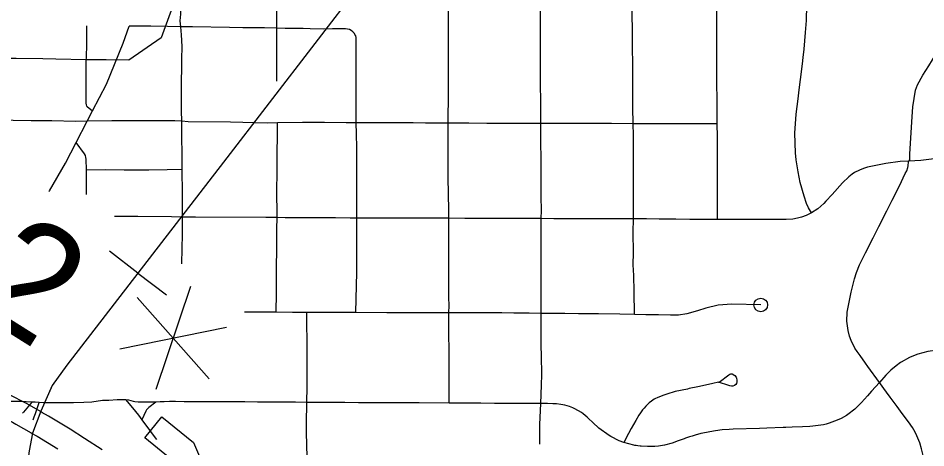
# Model space of a CAD drawing. Extents: x -19 to 366, y -4 to 359.
# Drawn here: x 154.808 to 155.44, y 194.052 to 194.351 of the extents above; entities that cross this region are included whole.
import ezdxf

# ---------------------------------------------------------------- set-up
doc = ezdxf.new("R2010")
doc.units = 0
for name, color, linetype in [('Level 10', 7, 'Continuous'), ('Level 19', 7, 'Continuous'), ('Level 33', 7, 'Continuous'), ('Level 40', 7, 'Continuous'), ('Level 42', 7, 'Continuous'), ('Level 48', 7, 'Continuous'), ('Level 60', 7, 'Continuous')]:
    doc.layers.add(name, color=color, linetype=linetype)

msp = doc.modelspace()

# ---------------------------------------------------------------- linework, layer by layer
at = {"layer": 'Level 10'}
msp.add_line((154.90722, 194.33734), (154.8847, 194.3218), dxfattribs=at)
for points in [[(154.92869, 194.39037), (154.92562, 194.38452), (154.91353, 194.35456), (154.90722, 194.33734)], [(154.85488, 194.322), (154.83388, 194.32239), (154.82484, 194.32265), (154.80611, 194.32286), (154.78908, 194.32288)], [(154.8847, 194.3218), (154.86886, 194.32199), (154.85848, 194.32193), (154.85488, 194.322)]]:
    msp.add_lwpolyline(points, dxfattribs=at)
at = {"layer": 'Level 19'}
msp.add_line((154.82407, 194.0763), (154.82475, 194.07593), dxfattribs=at)
for points in [[(154.82475, 194.07593), (154.81387, 194.08217), (154.81102, 194.08371), (154.79674, 194.091), (154.78833, 194.09456)], [(154.78205, 194.07974), (154.78993, 194.0764), (154.80354, 194.06945), (154.80604, 194.06811), (154.81673, 194.06197)], [(154.86619, 194.05022), (154.85372, 194.05817), (154.84389, 194.06462), (154.82878, 194.07377), (154.82407, 194.0763)], [(154.81644, 194.06213), (154.82079, 194.05979), (154.83531, 194.051)]]:
    msp.add_lwpolyline(points, dxfattribs=at)
at = {"layer": 'Level 33'}
for points in [[(154.92086, 194.34497), (154.92041, 194.349), (154.92082, 194.35364), (154.9218, 194.37212), (154.92191, 194.38505), (154.92185, 194.39119), (154.92128, 194.40078)], [(154.98782, 194.34396), (154.98784, 194.35053), (154.98786, 194.37031), (154.98781, 194.39913)], [(155.1072, 194.27783), (155.10724, 194.28457), (155.10742, 194.29259), (155.10741, 194.30901), (155.10737, 194.32299), (155.10738, 194.33996), (155.10734, 194.35245), (155.10728, 194.36388), (155.1074, 194.39781)], [(155.17175, 194.27761), (155.17166, 194.29012), (155.17154, 194.30766), (155.1715, 194.31454), (155.17152, 194.33101), (155.17154, 194.35023), (155.17155, 194.35405), (155.17153, 194.36811), (155.17154, 194.37886), (155.17159, 194.39761)], [(155.23608, 194.27743), (155.23571, 194.28884), (155.2357, 194.30436), (155.2357, 194.31861), (155.23564, 194.33072), (155.23555, 194.34024), (155.23544, 194.35584), (155.23541, 194.36553), (155.23537, 194.37472), (155.23529, 194.3972)], [(155.29463, 194.27729), (155.29458, 194.28694), (155.29444, 194.31289), (155.29439, 194.33029), (155.29438, 194.34749), (155.29436, 194.37011), (155.2943, 194.38093), (155.29441, 194.39707)], [(155.36024, 194.21525), (155.35827, 194.21875), (155.35683, 194.22178), (155.35518, 194.22684), (155.35246, 194.23647), (155.35095, 194.24396), (155.34971, 194.25228), (155.34914, 194.25706), (155.34868, 194.27077), (155.34963, 194.28418), (155.35088, 194.29468), (155.35173, 194.30114), (155.3527, 194.30833), (155.35406, 194.31911), (155.35456, 194.32349), (155.35517, 194.3294), (155.3562, 194.34089), (155.35672, 194.34944), (155.35701, 194.35968), (155.357, 194.38149), (155.357, 194.38769), (155.35696, 194.39691)], [(154.85531, 194.34567), (154.85509, 194.33096), (154.85473, 194.31988), (154.85479, 194.31312), (154.85483, 194.30783), (154.85464, 194.29988), (154.85471, 194.29429), (154.85467, 194.29168), (154.85497, 194.29048), (154.8553, 194.28973), (154.85576, 194.28931), (154.85943, 194.28643)], [(154.85943, 194.28643), (154.86903, 194.30488), (154.88063, 194.33358), (154.88499, 194.34547)], [(154.92086, 194.34497), (154.91167, 194.34514), (154.89994, 194.3453), (154.88499, 194.34547)], [(154.92153, 194.27909), (154.92127, 194.28636), (154.92133, 194.3009), (154.92163, 194.32248), (154.92184, 194.3312), (154.92148, 194.33926), (154.92086, 194.34497)], [(154.95489, 194.34439), (154.92909, 194.34482), (154.92086, 194.34497)], [(154.98782, 194.34396), (154.97912, 194.3443), (154.96416, 194.34424), (154.95489, 194.34439)], [(154.98784, 194.307), (154.98783, 194.33648), (154.98782, 194.34396)], [(155.04064, 194.34155), (155.03967, 194.3423), (155.03837, 194.34305), (155.03566, 194.34348), (155.02658, 194.34349), (155.02024, 194.34339), (155.01104, 194.3436), (155.00619, 194.34367), (155.00372, 194.34372), (154.99363, 194.34373), (154.98782, 194.34396)], [(155.04315, 194.2781), (155.04295, 194.28578), (155.04297, 194.29678), (155.04299, 194.30876), (155.04303, 194.32507), (155.04308, 194.33516), (155.04301, 194.3374), (155.04277, 194.33855), (155.04224, 194.33955), (155.04191, 194.34032), (155.0413, 194.34087), (155.04064, 194.34155)], [(155.4282, 194.25141), (155.42869, 194.25227), (155.42876, 194.25635), (155.42919, 194.26357), (155.43022, 194.27882), (155.43086, 194.28908), (155.43283, 194.30072), (155.43419, 194.30445), (155.43792, 194.31134), (155.44196, 194.31777), (155.44456, 194.32185), (155.45002, 194.33043), (155.45181, 194.33308)], [(154.85562, 194.27912), (154.85943, 194.28643)], [(154.85562, 194.27912), (154.8475, 194.27901), (154.83114, 194.27945), (154.81655, 194.27951), (154.80406, 194.27977), (154.79555, 194.27997), (154.78914, 194.27983)], [(154.84801, 194.26445), (154.85562, 194.27912)], [(154.92153, 194.27909), (154.91669, 194.27939), (154.90575, 194.27936), (154.87295, 194.27936), (154.85562, 194.27912)], [(154.92193, 194.24586), (154.9219, 194.25022), (154.92172, 194.27426), (154.92153, 194.27909)], [(154.98835, 194.27796), (154.98104, 194.27779), (154.95556, 194.27851), (154.92602, 194.2788), (154.92153, 194.27909)], [(154.98793, 194.24462), (154.98797, 194.24805), (154.98835, 194.27796)], [(155.04315, 194.2781), (155.03621, 194.27813), (155.02101, 194.27822), (155.01895, 194.27823), (155.00814, 194.27834), (155.0057, 194.27836), (154.98835, 194.27796)], [(155.04355, 194.24494), (155.04362, 194.25226), (155.04351, 194.26057), (155.04336, 194.27034), (155.04315, 194.2781)], [(155.1072, 194.27783), (155.0977, 194.2779), (155.09129, 194.27788), (155.08273, 194.27794), (155.06983, 194.278), (155.04315, 194.2781)], [(155.10758, 194.21151), (155.10754, 194.21754), (155.10736, 194.22824), (155.10712, 194.24012), (155.1071, 194.25202), (155.10712, 194.25993), (155.10716, 194.26831), (155.1072, 194.27783)], [(155.13963, 194.27767), (155.13409, 194.27769), (155.12149, 194.27772), (155.1072, 194.27783)], [(155.17175, 194.27761), (155.15948, 194.27761), (155.15155, 194.27763), (155.13963, 194.27767)], [(155.17198, 194.21132), (155.17207, 194.21689), (155.17206, 194.22668), (155.17202, 194.23831), (155.17189, 194.24997), (155.17183, 194.26763), (155.17175, 194.27761)], [(155.20384, 194.27753), (155.19993, 194.27754), (155.18103, 194.2776), (155.17175, 194.27761)], [(155.23608, 194.27743), (155.22101, 194.27749), (155.21339, 194.27751), (155.20384, 194.27753)], [(155.23617, 194.21107), (155.23626, 194.22248), (155.23624, 194.23873), (155.2363, 194.24852), (155.2363, 194.25966), (155.23634, 194.2694), (155.23608, 194.27743)], [(155.26564, 194.27732), (155.25789, 194.27734), (155.25012, 194.27738), (155.23608, 194.27743)], [(155.29463, 194.27729), (155.2767, 194.27729), (155.26564, 194.27732)], [(155.2948, 194.21074), (155.29483, 194.23824), (155.29474, 194.25236), (155.29468, 194.2684), (155.29463, 194.27729)], [(154.82929, 194.23024), (154.82952, 194.23068), (154.84046, 194.24994), (154.84801, 194.26445)], [(154.85511, 194.24531), (154.85496, 194.25279), (154.85483, 194.25391), (154.85439, 194.25529), (154.85371, 194.25651), (154.84801, 194.26445)], [(155.45573, 194.25407), (155.44811, 194.25323), (155.44582, 194.25297), (155.43654, 194.25191), (155.4282, 194.25141)], [(154.85511, 194.24531), (154.86845, 194.24543), (154.88145, 194.24534), (154.89853, 194.24529), (154.9115, 194.24555), (154.92193, 194.24586)], [(154.92201, 194.21239), (154.922, 194.21759), (154.92209, 194.22863), (154.92193, 194.24586)], [(155.4282, 194.25141), (155.42208, 194.25104), (155.41203, 194.2497), (155.40515, 194.24837), (155.39925, 194.24706), (155.39652, 194.24622), (155.39362, 194.24516), (155.39026, 194.24333), (155.3885, 194.2422), (155.38621, 194.2404), (155.38195, 194.2362), (155.37461, 194.22818), (155.37032, 194.2235), (155.36876, 194.22181), (155.36463, 194.21806), (155.36024, 194.21525)], [(155.40759, 194.09723), (155.39956, 194.10827), (155.39788, 194.11063), (155.3941, 194.11589), (155.39207, 194.11874), (155.39058, 194.12108), (155.38993, 194.12233), (155.38817, 194.12578), (155.38793, 194.12644), (155.3868, 194.12938), (155.38571, 194.13344), (155.38486, 194.13983), (155.38509, 194.14623), (155.38792, 194.16), (155.39022, 194.16939), (155.39154, 194.17367), (155.3937, 194.17907), (155.39786, 194.18742), (155.40325, 194.19797), (155.40727, 194.20592), (155.41273, 194.21669), (155.41658, 194.22425), (155.42149, 194.23418), (155.42564, 194.24275), (155.4267, 194.24461), (155.42748, 194.24688), (155.42773, 194.24799), (155.42774, 194.25076), (155.4282, 194.25141)], [(154.85524, 194.228), (154.85523, 194.23831), (154.85511, 194.24531)], [(154.98805, 194.21199), (154.9881, 194.21454), (154.98779, 194.22966), (154.98793, 194.24462)], [(155.04346, 194.21172), (155.04343, 194.21822), (155.04342, 194.2266), (155.04346, 194.23635), (155.04353, 194.24243), (155.04355, 194.24494)], [(155.36024, 194.21525), (155.35651, 194.21348), (155.35339, 194.21226), (155.3505, 194.21153), (155.34718, 194.211), (155.34261, 194.21076), (155.32883, 194.21069), (155.31855, 194.2107), (155.30501, 194.21069), (155.2948, 194.21074)], [(154.92201, 194.21239), (154.9145, 194.21247), (154.89105, 194.21275), (154.87469, 194.2129)], [(154.92171, 194.17976), (154.92173, 194.17998), (154.92201, 194.20051), (154.92201, 194.21239)], [(154.98805, 194.21199), (154.98012, 194.21207), (154.93104, 194.21231), (154.92201, 194.21239)], [(154.98766, 194.17929), (154.98773, 194.18798), (154.98787, 194.20403), (154.98805, 194.21199)], [(155.04346, 194.21172), (155.03882, 194.21173), (155.02856, 194.21176), (155.01648, 194.21184), (155.01013, 194.21186), (154.99367, 194.21193), (154.98805, 194.21199)], [(155.04348, 194.17951), (155.04349, 194.19026), (155.04349, 194.19865), (155.04346, 194.21172)], [(155.10758, 194.21151), (155.09699, 194.21156), (155.0886, 194.21157), (155.07555, 194.2116), (155.06627, 194.21163), (155.05416, 194.21169), (155.04346, 194.21172)], [(155.10759, 194.17877), (155.10759, 194.18807), (155.10762, 194.19592), (155.10763, 194.2043), (155.10758, 194.21151)], [(155.13955, 194.21144), (155.13837, 194.21144), (155.12764, 194.21146), (155.11883, 194.21146), (155.10758, 194.21151)], [(155.17198, 194.21132), (155.15933, 194.2114), (155.14813, 194.21142), (155.13955, 194.21144)], [(155.17189, 194.17871), (155.17189, 194.18333), (155.17188, 194.19499), (155.17189, 194.20571), (155.17198, 194.21132)], [(155.20403, 194.21118), (155.19093, 194.21121), (155.18072, 194.21127), (155.17198, 194.21132)], [(155.23617, 194.21107), (155.22812, 194.21108), (155.22068, 194.21111), (155.21184, 194.21116), (155.20403, 194.21118)], [(155.2361, 194.17944), (155.23635, 194.18748), (155.23609, 194.20188), (155.23617, 194.21107)], [(155.26569, 194.21086), (155.25417, 194.21096), (155.24538, 194.21107), (155.23617, 194.21107)], [(155.2948, 194.21074), (155.28096, 194.2108), (155.27542, 194.21078), (155.26569, 194.21086)], [(154.98738, 194.14605), (154.98762, 194.15936), (154.98763, 194.17458), (154.98766, 194.17929)], [(155.04287, 194.14586), (155.04348, 194.17399), (155.04348, 194.17951)], [(155.1077, 194.14564), (155.10774, 194.15078), (155.10771, 194.15633), (155.10764, 194.16422), (155.10759, 194.17877)], [(155.17197, 194.14526), (155.17195, 194.15306), (155.17189, 194.16842), (155.17189, 194.17871)], [(155.23705, 194.14455), (155.23664, 194.16061), (155.23642, 194.17176), (155.23611, 194.17916), (155.2361, 194.17944)], [(155.32493, 194.15116), (155.30466, 194.15176), (155.29528, 194.15092), (155.28672, 194.1489), (155.28088, 194.14707), (155.27337, 194.14498), (155.26761, 194.14414), (155.26197, 194.14413), (155.25368, 194.14427), (155.24484, 194.14438), (155.23705, 194.14455)], [(154.98738, 194.14605), (154.97709, 194.14609), (154.96532, 194.14616)], [(155.00874, 194.146), (154.99865, 194.14601), (154.98738, 194.14605)], [(155.00877, 194.08326), (155.00904, 194.0941), (155.00897, 194.1036), (155.00895, 194.1073), (155.00899, 194.11476), (155.00898, 194.11807), (155.00874, 194.146)], [(155.04287, 194.14586), (155.02307, 194.146), (155.01757, 194.14599), (155.0121, 194.146), (155.00874, 194.146)], [(155.1077, 194.14564), (155.09984, 194.14567), (155.09332, 194.14567), (155.08309, 194.14568), (155.07381, 194.1457), (155.06452, 194.14571), (155.04287, 194.14586)], [(155.10775, 194.11627), (155.1078, 194.12103), (155.10769, 194.1293), (155.10764, 194.13489), (155.1077, 194.14564)], [(155.17197, 194.14526), (155.16358, 194.1454), (155.15292, 194.14553), (155.14453, 194.14561), (155.1334, 194.14568), (155.1217, 194.14559), (155.1077, 194.14564)], [(155.17214, 194.11578), (155.17199, 194.12295), (155.1719, 194.12694), (155.17198, 194.13773), (155.17197, 194.14526)], [(155.23705, 194.14455), (155.22667, 194.14477), (155.21179, 194.14488), (155.20573, 194.14495), (155.19784, 194.14503), (155.18855, 194.1451), (155.17832, 194.14516), (155.17197, 194.14526)], [(155.4566, 194.1198), (155.45255, 194.11982), (155.44801, 194.11965), (155.44122, 194.11877), (155.43424, 194.11684), (155.4314, 194.11582), (155.42851, 194.11453), (155.42273, 194.11125), (155.42238, 194.11104), (155.41918, 194.10872), (155.4156, 194.10575), (155.41394, 194.10417), (155.41206, 194.1022), (155.40759, 194.09723)], [(155.10783, 194.08273), (155.10779, 194.09909), (155.10775, 194.10592), (155.10775, 194.11627)], [(155.17166, 194.08254), (155.17216, 194.09532), (155.17241, 194.10281), (155.17214, 194.11578)], [(155.29544, 194.09731), (155.29587, 194.09741), (155.30258, 194.10251), (155.30347, 194.10295), (155.30418, 194.10312), (155.30494, 194.10307), (155.30694, 194.10191), (155.30782, 194.10093), (155.3081, 194.10012), (155.30836, 194.09876), (155.30825, 194.09765), (155.30795, 194.09655), (155.30747, 194.09582), (155.30669, 194.09501), (155.30538, 194.09456), (155.30457, 194.09458), (155.30336, 194.09471), (155.30271, 194.09496), (155.29544, 194.09731)], [(155.29544, 194.09731), (155.29161, 194.09634), (155.28841, 194.09565), (155.28102, 194.09408), (155.27516, 194.09284), (155.27396, 194.09258), (155.26537, 194.09079), (155.25948, 194.08911), (155.25669, 194.08812), (155.25273, 194.08655), (155.25166, 194.08601), (155.25075, 194.08546), (155.24883, 194.08414), (155.24725, 194.0829), (155.24598, 194.08179), (155.24479, 194.08063), (155.24359, 194.07935), (155.24252, 194.07807), (155.24106, 194.0761), (155.24, 194.07436), (155.23784, 194.07069), (155.23469, 194.06506), (155.23278, 194.06159), (155.22949, 194.05522)], [(155.40759, 194.09723), (155.40207, 194.09107), (155.3992, 194.08784), (155.39515, 194.08319), (155.39052, 194.07863), (155.38863, 194.07705), (155.38747, 194.07616), (155.38462, 194.07421), (155.38091, 194.07214), (155.37811, 194.07081), (155.37265, 194.06883), (155.37059, 194.06819), (155.36864, 194.06773), (155.36503, 194.06712), (155.36111, 194.06667), (155.35901, 194.06655), (155.35411, 194.06632), (155.3469, 194.06608), (155.34243, 194.0659), (155.34048, 194.06583), (155.32918, 194.0654), (155.32404, 194.06519), (155.30564, 194.06456), (155.30299, 194.06442), (155.29814, 194.06408), (155.29333, 194.06347), (155.28949, 194.06283), (155.28711, 194.06239), (155.28313, 194.06149), (155.27916, 194.06044), (155.27714, 194.05983), (155.27531, 194.05928), (155.27398, 194.05885), (155.27245, 194.0583), (155.27161, 194.05798), (155.26742, 194.0564), (155.26317, 194.05498), (155.25779, 194.05352), (155.25365, 194.05285), (155.25114, 194.05261), (155.24909, 194.05249), (155.24795, 194.05244), (155.24608, 194.05245), (155.24166, 194.05277), (155.24086, 194.05283), (155.23922, 194.05306), (155.23819, 194.05318), (155.23722, 194.05335), (155.23646, 194.05349), (155.22949, 194.05522)], [(155.43743, 194.00628), (155.43819, 194.02131), (155.43854, 194.02835), (155.43891, 194.03668), (155.43847, 194.04335), (155.43803, 194.04631), (155.43699, 194.05094), (155.43578, 194.05503), (155.43509, 194.05683), (155.43369, 194.05995), (155.43241, 194.06255), (155.43056, 194.06568), (155.42781, 194.06962), (155.42352, 194.07544), (155.41989, 194.08038), (155.4151, 194.08691), (155.41248, 194.09048), (155.40759, 194.09723)], [(154.81709, 194.0835), (154.80933, 194.08395), (154.80822, 194.08395), (154.80583, 194.08394), (154.80298, 194.08393), (154.80024, 194.08392), (154.79822, 194.08391)], [(154.81709, 194.0835), (154.81131, 194.0765), (154.81069, 194.07569)], [(154.81934, 194.08337), (154.81761, 194.08347), (154.81709, 194.0835)], [(154.81802, 194.07124), (154.81879, 194.07333), (154.81965, 194.07563), (154.82221, 194.08318)], [(154.82221, 194.08318), (154.81934, 194.08337)], [(154.85336, 194.08319), (154.84609, 194.08299), (154.84235, 194.08297), (154.83887, 194.08296), (154.83513, 194.083), (154.83084, 194.08297), (154.82513, 194.083), (154.82221, 194.08318)], [(154.88269, 194.08515), (154.88134, 194.08516), (154.87968, 194.08516), (154.87649, 194.08497), (154.87067, 194.08469), (154.86623, 194.08449), (154.85894, 194.08334), (154.85336, 194.08319)], [(154.88269, 194.08515), (154.8894, 194.07694), (154.89149, 194.07432), (154.89374, 194.07123)], [(154.90349, 194.08354), (154.89416, 194.08347), (154.89119, 194.08353), (154.88887, 194.08375), (154.88786, 194.08401), (154.88476, 194.08478), (154.88269, 194.08515)], [(154.90349, 194.08354), (154.89853, 194.07968), (154.89711, 194.07807), (154.89652, 194.07719), (154.89374, 194.07123)], [(154.9428, 194.08367), (154.93396, 194.08368), (154.92321, 194.08375), (154.91726, 194.08381), (154.91309, 194.08382), (154.90938, 194.08375), (154.90661, 194.08356), (154.90349, 194.08354)], [(155.00877, 194.08326), (155.00086, 194.08333), (154.99406, 194.08337), (154.98996, 194.0834), (154.9811, 194.0835), (154.97435, 194.08352), (154.96549, 194.08357), (154.95405, 194.08366), (154.9428, 194.08367)], [(155.00885, 194.04655), (155.00873, 194.05227), (155.00861, 194.05622), (155.0085, 194.05977), (155.00843, 194.06548), (155.00841, 194.06852), (155.00877, 194.08326)], [(155.10783, 194.08273), (155.08684, 194.08287), (155.08042, 194.08291), (155.06496, 194.08299), (155.05574, 194.08305), (155.04468, 194.08308), (155.03525, 194.08309), (155.02763, 194.08311), (155.01825, 194.08317), (155.01398, 194.08322), (155.00877, 194.08326)], [(155.17166, 194.08254), (155.15949, 194.08247), (155.15177, 194.0825), (155.14618, 194.08255), (155.13936, 194.08259), (155.12981, 194.08264), (155.12368, 194.08265), (155.11565, 194.08268), (155.10783, 194.08273)], [(155.17092, 194.05426), (155.17113, 194.06778), (155.1713, 194.0727), (155.17166, 194.08254)], [(155.22949, 194.05522), (155.22628, 194.05652), (155.22055, 194.05941), (155.21925, 194.06017), (155.21206, 194.06528), (155.20785, 194.06919), (155.20497, 194.07212), (155.20399, 194.07305), (155.2011, 194.07537), (155.20009, 194.07614), (155.19544, 194.07875), (155.19402, 194.07944), (155.19169, 194.08037), (155.18837, 194.08133), (155.18573, 194.08186), (155.18269, 194.08223), (155.18003, 194.08229), (155.17645, 194.08257), (155.17166, 194.08254)], [(154.89374, 194.07123), (154.89908, 194.06391), (154.90162, 194.06048), (154.90387, 194.05745)]]:
    msp.add_lwpolyline(points, dxfattribs=at)
msp.add_circle((155.32493, 194.15116), 0.00473, dxfattribs=at)
at = {"layer": 'Level 40'}
for q in [(154.87124, 194.18864), (154.91084, 194.1581)]:
    msp.add_line((154.89104, 194.17337), q, dxfattribs=at)
for points in [[(155.6498, 195.41952), (155.54391, 195.28993), (155.50352, 195.23396), (155.44399, 195.14417), (155.41797, 195.10167), (155.3734, 195.02295), (155.32075, 194.91969), (155.28904, 194.85504), (155.21456, 194.69731), (155.1329, 194.52401), (155.10567, 194.46715), (155.09161, 194.43841), (155.08264, 194.42375), (155.04615, 194.37496), (154.95072, 194.25075), (154.84154, 194.10918), (154.83137, 194.09512), (154.82329, 194.07716), (154.81761, 194.06189), (154.81522, 194.04962), (154.81282, 194.03232), (154.81192, 194.01466), (154.81192, 193.99461), (154.81304, 193.98555)], [(155.6498, 195.41952), (155.54391, 195.28993), (155.50352, 195.23396), (155.44399, 195.14417), (155.41797, 195.10167), (155.3734, 195.02295), (155.32075, 194.91969), (155.28904, 194.85504), (155.21456, 194.69731), (155.1329, 194.52401), (155.10567, 194.46715), (155.09161, 194.43841), (155.08264, 194.42375), (155.04615, 194.37496), (154.95072, 194.25075), (154.84154, 194.10918), (154.83137, 194.09512), (154.82894, 194.08972)]]:
    msp.add_lwpolyline(points, dxfattribs=at)
at = {"layer": 'Level 42'}
for p, q in [((154.89578, 194.05854), (154.90769, 194.07327)), ((154.90769, 194.07327), (154.92978, 194.05541)), ((154.94572, 194.01818), (154.89578, 194.05854)), ((154.92978, 194.05541), (154.94572, 194.01818))]:
    msp.add_line(p, q, dxfattribs=at)
at = {"layer": 'Level 48'}
for p, q in [((154.92755, 194.16398), (154.90347, 194.09215)), ((154.89043, 194.15645), (154.94059, 194.09968)), ((154.87839, 194.12053), (154.95263, 194.13559))]:
    msp.add_line(p, q, dxfattribs=at)
at = {"layer": 'Level 60'}
for points in [[(156.50946, 189.3937), (156.44759, 191.65634), (156.2114, 200.27623), (155.97446, 208.89626), (155.73678, 217.51643), (155.49836, 226.13674), (155.2592, 234.75719), (155.01929, 243.37778), (154.77865, 251.9985), (154.53727, 260.61937), (154.29515, 269.24038), (154.0523, 277.86152), (153.80871, 286.48281), (153.56438, 295.10424), (153.31933, 303.72581), (153.07354, 312.34752), (152.82702, 320.96938), (152.57978, 329.59137), (152.3318, 338.21351), (152.0831, 346.83579)], [(0, 189.51617), (7.11214, 189.52059), (14.22427, 189.53386), (21.33637, 189.55597), (28.44845, 189.58693), (35.56048, 189.62672), (42.67245, 189.67537), (49.78436, 189.73285), (56.89619, 189.79918), (64.00793, 189.87436), (71.11958, 189.95838), (78.23111, 190.05124), (85.34253, 190.15294), (92.45381, 190.26349), (99.56495, 190.38288), (106.67593, 190.51112), (113.78675, 190.6482), (120.89739, 190.79412), (128.00785, 190.94888), (135.11811, 191.11248), (142.22816, 191.28493), (149.33799, 191.46621), (156.44759, 191.65634), (163.55694, 191.85531), (170.66605, 192.06312), (177.77489, 192.27977), (184.88345, 192.50526), (191.99173, 192.73959), (199.09971, 192.98276), (206.20739, 193.23477), (213.31474, 193.49561), (220.42177, 193.7653), (227.52845, 194.04382), (234.63479, 194.33118), (241.74076, 194.62738), (248.84635, 194.93241), (255.95157, 195.24628), (263.05638, 195.56898), (270.16079, 195.90052), (277.26478, 196.24089), (284.36834, 196.5901), (291.47147, 196.94814), (298.57414, 197.31501), (305.67635, 197.69072), (312.77809, 198.07525), (319.87934, 198.46862), (326.9801, 198.87082), (334.08035, 199.28185), (341.18009, 199.7017)]]:
    msp.add_spline(points, degree=3, dxfattribs=at)

# ---------------------------------------------------------------- texts
at = {"layer": 'Level 48'}
msp.add_text('0.2', height=0.08, rotation=327.82664, dxfattribs=at).set_placement((154.69465, 194.19867))

doc.saveas('drawing.dxf')
